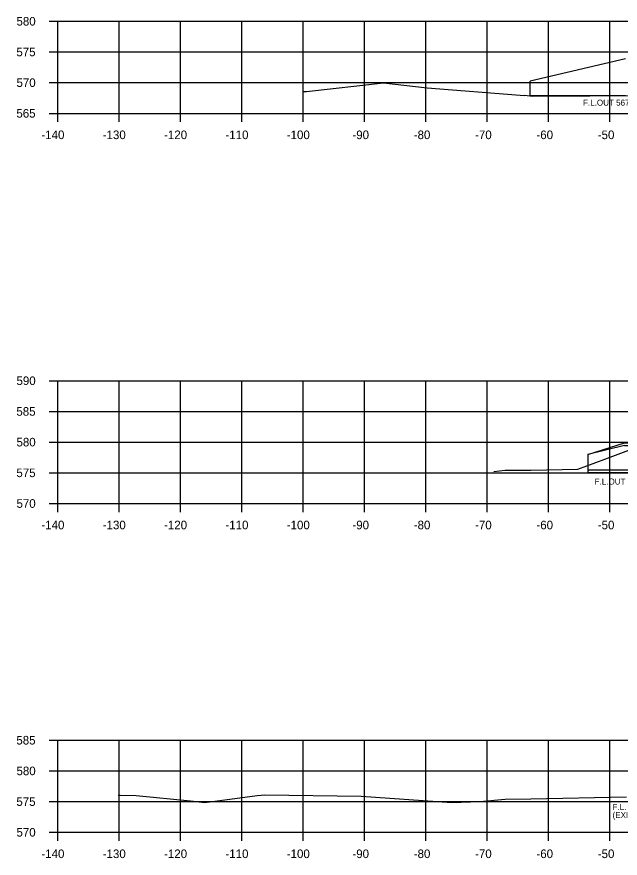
# Model space of a CAD drawing. Extents: x 634177 to 635904, y 289936 to 290970.
# Drawn here: x 634176.6 to 634275, y 290713.7 to 290850.8 of the extents above; entities that cross this region are included whole.
import ezdxf

# ---------------------------------------------------------------- set-up
doc = ezdxf.new("R2010")
doc.units = 0
for name, color, linetype in [('59', 7, 'Continuous'), ('R_Axis', 7, 'Continuous'), ('R_Axis Annot', 7, 'Continuous'), ('R_Exist Surface', 7, 'Continuous'), ('R_Grid', 7, 'Continuous'), ('R_Water', 7, 'Continuous')]:
    doc.layers.add(name, color=color, linetype=linetype)

# ---------------------------------------------------------------- blocks, each defined once
blk = doc.blocks.new('FES 48 X-SECTION')
at = {"layer": 'R_Water'}
for p, q in [((-7.876, 2.5), (-1.876, 4.416)), ((-1.876, 4.416), (0.291, 4.416)), ((0.291, -0.417), (0.291, 4.416)), ((-1.876, 4), (-7.876, 2.5)), ((-1.876, 4), (0.291, 4)), ((0, 0), (0, 4)), ((-7.876, 2.5), (-7.876, -0.417)), ((-7.876, 0), (0.291, 0)), ((-7.876, -0.417), (0.291, -0.417))]:
    blk.add_line(p, q, dxfattribs=at)

msp = doc.modelspace()

# ---------------------------------------------------------------- linework, layer by layer
at = {"layer": 'R_Axis'}
for p, q in [((634181.87, 290850.05), (634183.27, 290850.05)), ((634183.27, 290835.05), (634183.27, 290850.05)), ((634181.87, 290845.05), (634183.27, 290845.05)), ((634181.87, 290840.05), (634183.27, 290840.05)), ((634181.87, 290835.05), (634183.27, 290835.05)), ((634183.27, 290835.05), (634463.27, 290835.05)), ((634183.27, 290833.65), (634183.27, 290835.05)), ((634193.27, 290833.65), (634193.27, 290835.05)), ((634203.27, 290833.65), (634203.27, 290835.05)), ((634213.27, 290833.65), (634213.27, 290835.05)), ((634223.27, 290833.65), (634223.27, 290835.05)), ((634233.27, 290833.65), (634233.27, 290835.05)), ((634243.27, 290833.65), (634243.27, 290835.05)), ((634253.27, 290833.65), (634253.27, 290835.05)), ((634263.27, 290833.65), (634263.27, 290835.05)), ((634273.27, 290833.65), (634273.27, 290835.05)), ((634181.87, 290791.49), (634183.27, 290791.49)), ((634183.27, 290771.49), (634183.27, 290791.49)), ((634181.87, 290786.49), (634183.27, 290786.49)), ((634181.87, 290781.49), (634183.27, 290781.49)), ((634181.87, 290776.49), (634183.27, 290776.49)), ((634181.87, 290771.49), (634183.27, 290771.49)), ((634183.27, 290771.49), (634463.27, 290771.49)), ((634183.27, 290770.09), (634183.27, 290771.49)), ((634193.27, 290770.09), (634193.27, 290771.49)), ((634203.27, 290770.09), (634203.27, 290771.49)), ((634213.27, 290770.09), (634213.27, 290771.49)), ((634223.27, 290770.09), (634223.27, 290771.49)), ((634233.27, 290770.09), (634233.27, 290771.49)), ((634243.27, 290770.09), (634243.27, 290771.49)), ((634253.27, 290770.09), (634253.27, 290771.49)), ((634263.27, 290770.09), (634263.27, 290771.49)), ((634273.27, 290770.09), (634273.27, 290771.49)), ((634181.87, 290732.93), (634183.27, 290732.93)), ((634183.27, 290717.93), (634183.27, 290732.93)), ((634181.87, 290727.93), (634183.27, 290727.93)), ((634181.87, 290722.93), (634183.27, 290722.93)), ((634181.87, 290717.93), (634183.27, 290717.93)), ((634183.27, 290717.93), (634463.27, 290717.93)), ((634183.27, 290716.53), (634183.27, 290717.93)), ((634193.27, 290716.53), (634193.27, 290717.93)), ((634203.27, 290716.53), (634203.27, 290717.93)), ((634213.27, 290716.53), (634213.27, 290717.93)), ((634223.27, 290716.53), (634223.27, 290717.93)), ((634233.27, 290716.53), (634233.27, 290717.93)), ((634243.27, 290716.53), (634243.27, 290717.93)), ((634253.27, 290716.53), (634253.27, 290717.93)), ((634263.27, 290716.53), (634263.27, 290717.93)), ((634273.27, 290716.53), (634273.27, 290717.93))]:
    msp.add_line(p, q, dxfattribs=at)
at = {"layer": 'R_Exist Surface'}
for points in [[(634223.27, 290838.62), (634223.81, 290838.6), (634236.36, 290840.01), (634243.51, 290839.18), (634258.64, 290838.02), (634259.3, 290837.96), (634259.33, 290838), (634260.71, 290837.86), (634279.28, 290837.93)], [(634268.05, 290777.09), (634272.47, 290778.74), (634283.33, 290782.79)], [(634254.39, 290776.71), (634256.21, 290776.9), (634260.4, 290776.92), (634268.05, 290777.09)], [(634193.12, 290723.98), (634193.47, 290723.98), (634196.05, 290723.91), (634204.89, 290723.03), (634207.25, 290722.77), (634215.77, 290723.93), (634216.43, 290724), (634217.04, 290724.02), (634232.74, 290723.79), (634247.54, 290722.77), (634252.09, 290722.92), (634256.21, 290723.34), (634260.4, 290723.36), (634275.97, 290723.71)]]:
    msp.add_lwpolyline(points, dxfattribs=at)
at = {"layer": 'R_Grid'}
for p, q in [((634183.27, 290850.05), (634463.27, 290850.05)), ((634183.27, 290835.05), (634183.27, 290850.05)), ((634193.27, 290835.05), (634193.27, 290850.05)), ((634203.27, 290835.05), (634203.27, 290850.05)), ((634213.27, 290835.05), (634213.27, 290850.05)), ((634223.27, 290835.05), (634223.27, 290850.05)), ((634233.27, 290835.05), (634233.27, 290850.05)), ((634243.27, 290835.05), (634243.27, 290850.05)), ((634253.27, 290835.05), (634253.27, 290850.05)), ((634263.27, 290835.05), (634263.27, 290850.05)), ((634273.27, 290835.05), (634273.27, 290850.05)), ((634183.27, 290845.05), (634463.27, 290845.05)), ((634183.27, 290840.05), (634463.27, 290840.05)), ((634183.27, 290835.05), (634463.27, 290835.05)), ((634183.27, 290791.49), (634463.27, 290791.49)), ((634183.27, 290771.49), (634183.27, 290791.49)), ((634193.27, 290771.49), (634193.27, 290791.49)), ((634203.27, 290771.49), (634203.27, 290791.49)), ((634213.27, 290771.49), (634213.27, 290791.49)), ((634223.27, 290771.49), (634223.27, 290791.49)), ((634233.27, 290771.49), (634233.27, 290791.49)), ((634243.27, 290771.49), (634243.27, 290791.49)), ((634253.27, 290771.49), (634253.27, 290791.49)), ((634263.27, 290771.49), (634263.27, 290791.49)), ((634273.27, 290771.49), (634273.27, 290791.49)), ((634183.27, 290786.49), (634463.27, 290786.49)), ((634183.27, 290781.49), (634463.27, 290781.49)), ((634183.27, 290776.49), (634463.27, 290776.49)), ((634183.27, 290771.49), (634463.27, 290771.49)), ((634183.27, 290732.93), (634463.27, 290732.93)), ((634183.27, 290717.93), (634183.27, 290732.93)), ((634193.27, 290717.93), (634193.27, 290732.93)), ((634203.27, 290717.93), (634203.27, 290732.93)), ((634213.27, 290717.93), (634213.27, 290732.93)), ((634223.27, 290717.93), (634223.27, 290732.93)), ((634233.27, 290717.93), (634233.27, 290732.93)), ((634243.27, 290717.93), (634243.27, 290732.93)), ((634253.27, 290717.93), (634253.27, 290732.93)), ((634263.27, 290717.93), (634263.27, 290732.93)), ((634273.27, 290717.93), (634273.27, 290732.93)), ((634183.27, 290727.93), (634463.27, 290727.93)), ((634183.27, 290722.93), (634463.27, 290722.93)), ((634183.27, 290717.93), (634463.27, 290717.93))]:
    msp.add_line(p, q, dxfattribs=at)
at = {"layer": 'R_Water'}
msp.add_line((634260.31, 290837.92), (634260.31, 290840.27), dxfattribs=at)
for points in [[(634275.81, 290843.92), (634260.31, 290840.27)], [(634275.81, 290837.92), (634260.31, 290837.92)]]:
    msp.add_lwpolyline(points, dxfattribs=at)

# ---------------------------------------------------------------- block references
msp.add_blockref('FES 48 X-SECTION', (634277.56, 290776.95), dxfattribs=at)

# ---------------------------------------------------------------- texts
at = {"layer": '59'}
for s, p in [('F.L.OUT 567.87', (634268.91, 290836.3)), ('F.L.OUT 575.46', (634270.8, 290774.58)), ('F.L. 575.46', (634273.72, 290721.58)), ('(EXIST.)', (634273.72, 290720.25))]:
    msp.add_text(s, height=0.98, rotation=360, dxfattribs=at).set_placement(p)
at = {"layer": 'R_Axis Annot'}
for s, p in [('580', (634176.55, 290849.35)), ('575', (634176.53, 290844.35)), ('570', (634176.55, 290839.35)), ('565', (634176.53, 290834.35)), ('-140', (634180.61, 290830.85)), ('-130', (634190.61, 290830.85)), ('-120', (634200.61, 290830.85)), ('-110', (634210.61, 290830.85)), ('-100', (634220.61, 290830.85)), ('-90', (634231.31, 290830.85)), ('-80', (634241.31, 290830.85)), ('-70', (634251.31, 290830.85)), ('-60', (634261.31, 290830.85)), ('-50', (634271.31, 290830.85)), ('590', (634176.55, 290790.79)), ('585', (634176.53, 290785.79)), ('580', (634176.55, 290780.79)), ('575', (634176.53, 290775.79)), ('570', (634176.55, 290770.79)), ('-140', (634180.61, 290767.29)), ('-130', (634190.61, 290767.29)), ('-120', (634200.61, 290767.29)), ('-110', (634210.61, 290767.29)), ('-100', (634220.61, 290767.29)), ('-90', (634231.31, 290767.29)), ('-80', (634241.31, 290767.29)), ('-70', (634251.31, 290767.29)), ('-60', (634261.31, 290767.29)), ('-50', (634271.31, 290767.29)), ('585', (634176.53, 290732.23)), ('580', (634176.55, 290727.23)), ('575', (634176.53, 290722.23)), ('570', (634176.55, 290717.23)), ('-140', (634180.61, 290713.73)), ('-130', (634190.61, 290713.73)), ('-120', (634200.61, 290713.73)), ('-110', (634210.61, 290713.73)), ('-100', (634220.61, 290713.73)), ('-90', (634231.31, 290713.73)), ('-80', (634241.31, 290713.73)), ('-70', (634251.31, 290713.73)), ('-60', (634261.31, 290713.73)), ('-50', (634271.31, 290713.73))]:
    msp.add_text(s, height=1.4, dxfattribs=at).set_placement(p)

doc.saveas('drawing.dxf')
